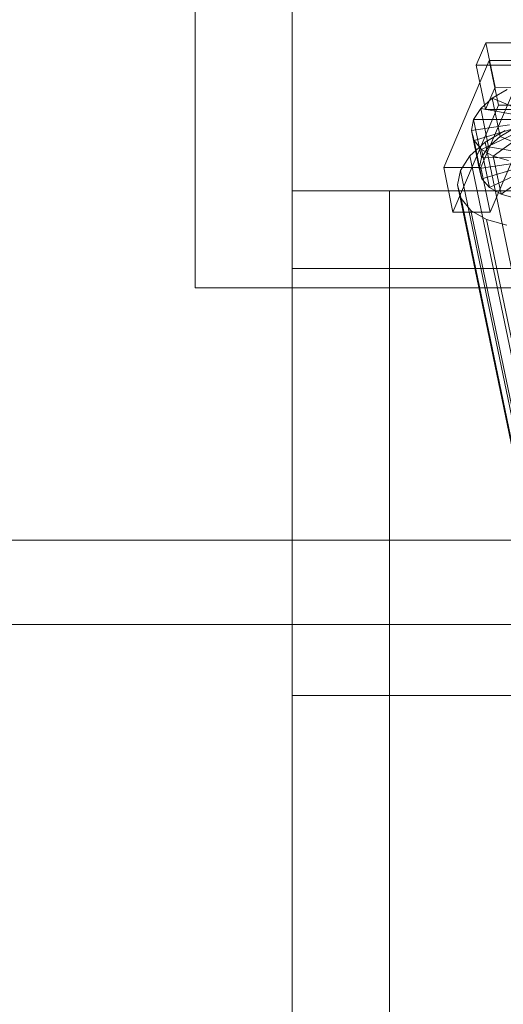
# Model space of a CAD drawing. Header units: millimetres. Extents: x -2233 to 65662, y -50530 to 6847.
# Tile 455 of 656: x 23680 to 23804, y -17870 to -17616. Entities that reach past the tile are written whole.
import ezdxf

# ---------------------------------------------------------------- set-up
doc = ezdxf.new("R2010")
doc.units = ezdxf.units.MM
for name, color, linetype, lineweight in [('COTAS_O', 1, 'Continuous', 0), ('superior_briquetadora', 7, 'Continuous', 0), ('superior_C02', 7, 'Continuous', 0)]:
    doc.layers.add(name, color=color, linetype=linetype, lineweight=lineweight)
doc.dimstyles.new('R19_100', dxfattribs={"dimtxt": 250, "dimasz": 150, "dimexe": 150, "dimexo": 80, "dimgap": 100, "dimtad": 1, "dimtih": 1, "dimtoh": 1, "dimdsep": 46, "dimcen": 0.09, "dimadec": 0, "dimazin": 0, "dimtfac": 1, "dimtdec": 4, "dimtofl": 0, "dimtmove": 0, "dimatfit": 3, "dimfxl": 1, "dimtolj": 1, "dimtzin": 0, "dimarcsym": 0})

# ---------------------------------------------------------------- blocks, each defined once
blk = doc.blocks.new('DIM_R32_35')
at = {"layer": 'COTAS_O'}
for p, q in [((23050.07, -17510), (23005.07, -17660)), ((23750.07, -17510), (23050.07, -17510)), ((23050.07, -19480), (23050.07, -17510)), ((23050.07, -17510), (23095.07, -17660)), ((23050.07, -19480), (23005.07, -19330)), ((23050.07, -19480), (23095.07, -19330)), ((23750.07, -19480), (23050.07, -19480))]:
    blk.add_line(p, q, dxfattribs=at)
blk.add_text('1970 O', height=250, rotation=90, dxfattribs=at).set_placement((22950.07, -18495))

msp = doc.modelspace()

# ---------------------------------------------------------------- linework, layer by layer
at = {"layer": 'superior_briquetadora'}
for p, q in [((23725.067, -17685), (23725.067, -17485)), ((23750.067, -17660), (23750.067, -17510)), ((23750.067, -18490), (23750.067, -17510)), ((23750.067, -17790), (23750.067, -17570)), ((23750.067, -17680), (23750.067, -17570)), ((23750.067, -19330), (23750.067, -17660)), ((23750.067, -17660), (23900.067, -17660)), ((23775.067, -18720.639), (23775.067, -17660)), ((23775.067, -17660), (23875.067, -17660)), ((23775.067, -18674.804), (23775.067, -17660)), ((25950.067, -17680), (23750.067, -17680)), ((23725.067, -17685), (23925.067, -17685)), ((23750.067, -17790), (23900.067, -17790)), ((23750.067, -18210), (23750.067, -17790)), ((23750.067, -17790), (24150.067, -17790))]:
    msp.add_line(p, q, dxfattribs=at)
at = {"layer": 'superior_C02'}
for p, q in [((23799.893, -17621.857), (23797.445, -17627.592)), ((23802.274, -17633.325), (23799.893, -17621.857)), ((23799.893, -17621.857), (23845.712, -17621.914)), ((23800.799, -17626.449), (23789.048, -17653.98)), ((23798.594, -17653.992), (23810.344, -17626.461)), ((23803.179, -17637.917), (23800.799, -17626.449)), ((23800.799, -17626.449), (23810.344, -17626.461)), ((23843.264, -17627.65), (23797.445, -17627.592)), ((23797.445, -17627.592), (23799.826, -17639.061)), ((23799.826, -17639.061), (23802.274, -17633.325)), ((23801.513, -17636.164), (23805.359, -17633.91)), ((23848.092, -17633.382), (23802.274, -17633.325)), ((23798.579, -17638.79), (23801.513, -17636.164)), ((23801.513, -17636.164), (23808.556, -17639.042)), ((23803.553, -17645.994), (23801.513, -17636.164)), ((23791.428, -17665.449), (23803.179, -17637.917)), ((23796.758, -17641.61), (23798.579, -17638.79)), ((23798.579, -17638.79), (23807.166, -17640.286)), ((23800.62, -17648.62), (23798.579, -17638.79)), ((23799.826, -17639.061), (23845.644, -17639.118)), ((23812.724, -17637.929), (23800.974, -17665.461)), ((23812.724, -17637.929), (23803.179, -17637.917)), ((23796.172, -17644.431), (23796.758, -17641.61)), ((23796.758, -17641.61), (23806.303, -17641.622)), ((23798.798, -17651.44), (23796.758, -17641.61)), ((23796.172, -17644.431), (23806.026, -17642.958)), ((23796.862, -17647.062), (23796.172, -17644.431)), ((23798.212, -17654.261), (23796.172, -17644.431)), ((23796.862, -17647.062), (23806.352, -17644.204)), ((23799.726, -17647.428), (23804.867, -17644.416)), ((23807.399, -17643.74), (23803.553, -17645.994)), ((23798.781, -17649.322), (23796.862, -17647.062)), ((23798.902, -17656.892), (23796.862, -17647.062)), ((23798.781, -17649.322), (23807.261, -17645.275)), ((23803.553, -17645.994), (23800.62, -17648.62)), ((23801.798, -17651.059), (23808.691, -17646.098)), ((23810.596, -17648.872), (23803.553, -17645.994)), ((23795.804, -17650.939), (23799.726, -17647.428)), ((23801.798, -17651.059), (23798.781, -17649.322)), ((23800.821, -17659.152), (23798.781, -17649.322)), ((23800.62, -17648.62), (23798.798, -17651.44)), ((23837.981, -17831.737), (23799.726, -17647.428)), ((23809.206, -17650.116), (23800.62, -17648.62)), ((23793.369, -17654.709), (23795.804, -17650.939)), ((23834.059, -17835.248), (23795.804, -17650.939)), ((23798.798, -17651.44), (23798.212, -17654.261)), ((23808.343, -17651.452), (23798.798, -17651.44)), ((23805.707, -17652.153), (23801.798, -17651.059)), ((23803.838, -17660.889), (23801.798, -17651.059)), ((23798.594, -17653.992), (23789.048, -17653.98)), ((23789.048, -17653.98), (23791.428, -17665.449)), ((23792.586, -17658.48), (23793.369, -17654.709)), ((23831.624, -17839.018), (23793.369, -17654.709)), ((23808.066, -17652.788), (23798.212, -17654.261)), ((23798.212, -17654.261), (23798.902, -17656.892)), ((23800.974, -17665.461), (23798.594, -17653.992)), ((23808.393, -17654.034), (23798.902, -17656.892)), ((23798.902, -17656.892), (23800.821, -17659.152)), ((23809.302, -17655.105), (23800.821, -17659.152)), ((23810.731, -17655.927), (23803.838, -17660.889)), ((23793.508, -17661.997), (23792.586, -17658.48)), ((23830.84, -17842.789), (23792.586, -17658.48)), ((23800.821, -17659.152), (23803.838, -17660.889)), ((23796.073, -17665.019), (23793.508, -17661.997)), ((23831.763, -17846.306), (23793.508, -17661.997)), ((23803.838, -17660.889), (23807.747, -17661.983)), ((23800.107, -17667.341), (23796.073, -17665.019)), ((23834.328, -17849.328), (23796.073, -17665.019)), ((23791.428, -17665.449), (23800.974, -17665.461)), ((23805.333, -17668.803), (23800.107, -17667.341)), ((23838.361, -17851.65), (23800.107, -17667.341)), ((15575.415, -17750), (24634.01, -17750)), ((24635.508, -17750), (15576.913, -17750)), ((23401.145, -17771.702), (23830.921, -17771.702)), ((23832.7, -17771.702), (23402.923, -17771.702))]:
    msp.add_line(p, q, dxfattribs=at)

# ---------------------------------------------------------------- dimensions: what is measured, and where the dimension line sits
at = {"layer": 'COTAS_O'}
dim = msp.add_aligned_dim(p1=(23750.067, -19480), p2=(23750.067, -17510), distance=700, text='<> O', dimstyle='R19_100', dxfattribs=at)
dim.commit()
dim.dimension.update_dxf_attribs({"geometry": 'DIM_R32_35', "text_midpoint": (23050.067, -18495)})

doc.saveas('drawing.dxf')
